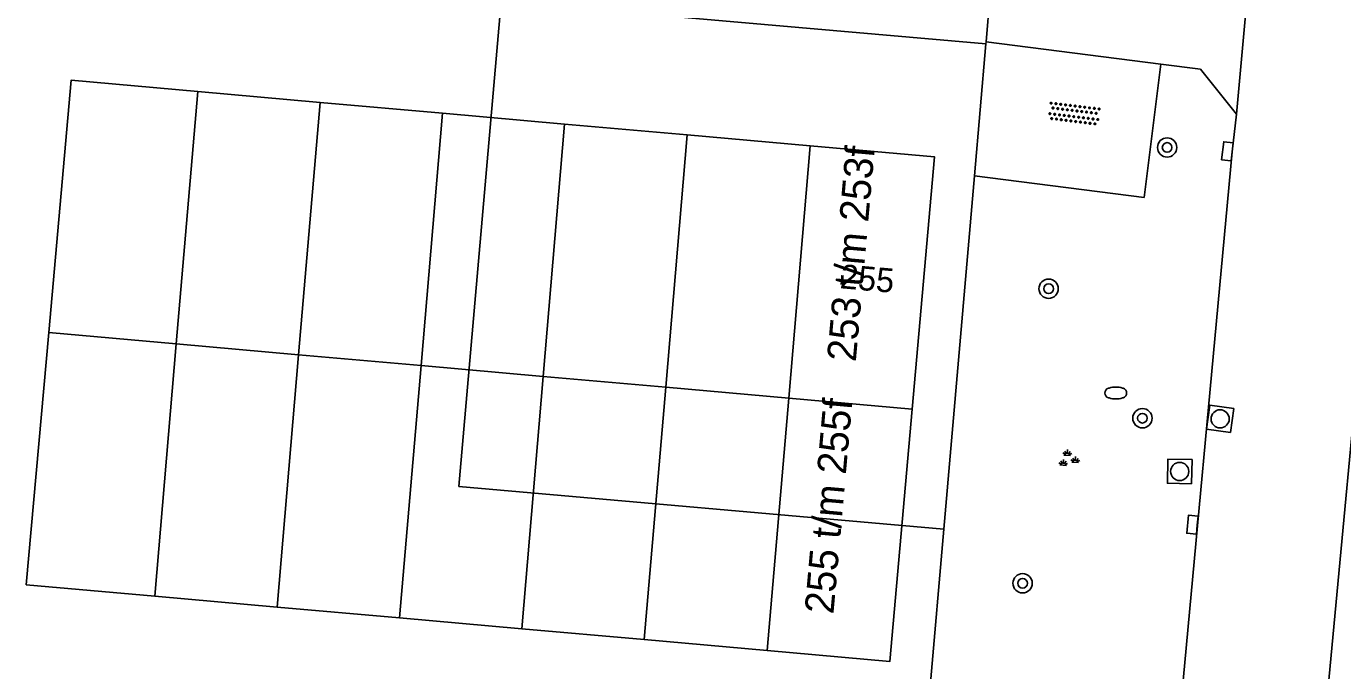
# Model space of a CAD drawing. Extents: x 132999 to 136000, y 398499 to 400501.
# Drawn here: x 134814.1 to 134868.5, y 398722.7 to 398749.3 of the extents above; entities that cross this region are included whole.
import ezdxf

# ---------------------------------------------------------------- set-up
doc = ezdxf.new("R2010")
doc.units = 0
for name, color, linetype in [('gg-afsc-hekwerk', 7, 'Continuous'), ('gg-anno-huisnummerreeks BGT', 7, 'Continuous'), ('gg-bbg-gedigitaliseerde bebouwing', 7, 'Continuous'), ('gg-bbg-hoofdgebouw', 7, 'Continuous'), ('gg-knt-verharding', 7, 'Continuous'), ('gg-knt-verharding nz', 7, 'Continuous'), ('gt-anno-plantopografie huisnummer', 7, 'Continuous'), ('gt-bbg-plantopografie pand', 7, 'Continuous'), ('gt-bbg-plantopografie tussenscheiding', 7, 'Continuous'), ('gt-symb-boom', 7, 'Continuous'), ('gt-symb-brandkraan', 7, 'Continuous'), ('gt-symb-groenvak', 7, 'Continuous'), ('gt-symb-kolk', 7, 'Continuous'), ('gt-symb-overige verharding', 7, 'Continuous'), ('gt-symb-rioolschacht', 7, 'Continuous')]:
    doc.layers.add(name, color=color, linetype=linetype)

# ---------------------------------------------------------------- blocks, each defined once
blk = doc.blocks.new('gt0-OVH')
at = {"layer": 'gt-symb-overige verharding'}
for points in [[(-0.972, 0.298), (-0.967, 0.308), (-0.965, 0.319), (-0.966, 0.33), (-0.971, 0.34), (-0.978, 0.348), (-0.988, 0.353), (-0.999, 0.355), (-1.01, 0.354), (-1.02, 0.349), (-1.028, 0.342), (-1.033, 0.332), (-1.035, 0.321), (-1.034, 0.31), (-1.029, 0.3), (-1.022, 0.292), (-1.012, 0.287), (-1.001, 0.285), (-0.99, 0.286), (-0.98, 0.291)], [(-0.872, 0.106), (-0.867, 0.116), (-0.865, 0.126), (-0.866, 0.137), (-0.871, 0.147), (-0.878, 0.156), (-0.888, 0.161), (-0.899, 0.163), (-0.91, 0.162), (-0.92, 0.157), (-0.928, 0.15), (-0.933, 0.14), (-0.935, 0.129), (-0.934, 0.118), (-0.929, 0.108), (-0.922, 0.1), (-0.912, 0.095), (-0.901, 0.092), (-0.89, 0.094), (-0.88, 0.098)], [(-0.772, 0.298), (-0.767, 0.308), (-0.765, 0.319), (-0.766, 0.33), (-0.771, 0.34), (-0.778, 0.348), (-0.788, 0.353), (-0.799, 0.355), (-0.81, 0.354), (-0.82, 0.349), (-0.828, 0.342), (-0.833, 0.332), (-0.835, 0.321), (-0.834, 0.31), (-0.829, 0.3), (-0.822, 0.292), (-0.812, 0.287), (-0.801, 0.285), (-0.79, 0.286), (-0.78, 0.291)], [(-0.672, 0.106), (-0.667, 0.116), (-0.665, 0.126), (-0.666, 0.137), (-0.671, 0.147), (-0.678, 0.156), (-0.688, 0.161), (-0.699, 0.163), (-0.71, 0.162), (-0.72, 0.157), (-0.728, 0.15), (-0.733, 0.14), (-0.735, 0.129), (-0.734, 0.118), (-0.729, 0.108), (-0.722, 0.1), (-0.712, 0.095), (-0.701, 0.092), (-0.69, 0.094), (-0.68, 0.098)], [(-0.572, 0.298), (-0.567, 0.308), (-0.565, 0.319), (-0.566, 0.33), (-0.571, 0.34), (-0.578, 0.348), (-0.588, 0.353), (-0.599, 0.355), (-0.61, 0.354), (-0.62, 0.349), (-0.628, 0.342), (-0.633, 0.332), (-0.635, 0.321), (-0.634, 0.31), (-0.629, 0.3), (-0.622, 0.292), (-0.612, 0.287), (-0.601, 0.285), (-0.59, 0.286), (-0.58, 0.291)], [(-0.472, 0.106), (-0.467, 0.116), (-0.465, 0.126), (-0.466, 0.137), (-0.471, 0.147), (-0.478, 0.156), (-0.488, 0.161), (-0.499, 0.163), (-0.51, 0.162), (-0.52, 0.157), (-0.528, 0.15), (-0.533, 0.14), (-0.535, 0.129), (-0.534, 0.118), (-0.529, 0.108), (-0.522, 0.1), (-0.512, 0.095), (-0.501, 0.092), (-0.49, 0.094), (-0.48, 0.098)], [(-0.372, 0.298), (-0.367, 0.308), (-0.365, 0.319), (-0.366, 0.33), (-0.371, 0.34), (-0.378, 0.348), (-0.388, 0.353), (-0.399, 0.355), (-0.41, 0.354), (-0.42, 0.349), (-0.428, 0.342), (-0.433, 0.332), (-0.435, 0.321), (-0.434, 0.31), (-0.429, 0.3), (-0.422, 0.292), (-0.412, 0.287), (-0.401, 0.285), (-0.39, 0.286), (-0.38, 0.291)], [(-0.272, 0.106), (-0.267, 0.116), (-0.265, 0.126), (-0.266, 0.137), (-0.271, 0.147), (-0.278, 0.156), (-0.288, 0.161), (-0.299, 0.163), (-0.31, 0.162), (-0.32, 0.157), (-0.328, 0.15), (-0.333, 0.14), (-0.335, 0.129), (-0.334, 0.118), (-0.329, 0.108), (-0.322, 0.1), (-0.312, 0.095), (-0.301, 0.092), (-0.29, 0.094), (-0.28, 0.098)], [(-0.172, 0.298), (-0.167, 0.308), (-0.165, 0.319), (-0.166, 0.33), (-0.171, 0.34), (-0.178, 0.348), (-0.188, 0.353), (-0.199, 0.355), (-0.21, 0.354), (-0.22, 0.349), (-0.228, 0.342), (-0.233, 0.332), (-0.235, 0.321), (-0.234, 0.31), (-0.229, 0.3), (-0.222, 0.292), (-0.212, 0.287), (-0.201, 0.285), (-0.19, 0.286), (-0.18, 0.291)], [(-0.072, 0.106), (-0.067, 0.116), (-0.065, 0.126), (-0.066, 0.137), (-0.071, 0.147), (-0.078, 0.156), (-0.088, 0.161), (-0.099, 0.163), (-0.11, 0.162), (-0.12, 0.157), (-0.128, 0.15), (-0.133, 0.14), (-0.135, 0.129), (-0.134, 0.118), (-0.129, 0.108), (-0.122, 0.1), (-0.112, 0.095), (-0.101, 0.092), (-0.09, 0.094), (-0.08, 0.098)], [(0.028, 0.298), (0.033, 0.308), (0.035, 0.319), (0.034, 0.33), (0.029, 0.34), (0.022, 0.348), (0.012, 0.353), (0.001, 0.355), (-0.01, 0.354), (-0.02, 0.349), (-0.028, 0.342), (-0.033, 0.332), (-0.035, 0.321), (-0.034, 0.31), (-0.029, 0.3), (-0.022, 0.292), (-0.012, 0.287), (-0.001, 0.285), (0.01, 0.286), (0.02, 0.291)], [(0.128, 0.106), (0.133, 0.116), (0.135, 0.126), (0.134, 0.137), (0.129, 0.147), (0.122, 0.156), (0.112, 0.161), (0.101, 0.163), (0.09, 0.162), (0.08, 0.157), (0.072, 0.15), (0.067, 0.14), (0.065, 0.129), (0.066, 0.118), (0.071, 0.108), (0.078, 0.1), (0.088, 0.095), (0.099, 0.092), (0.11, 0.094), (0.12, 0.098)], [(0.228, 0.298), (0.233, 0.308), (0.235, 0.319), (0.234, 0.33), (0.229, 0.34), (0.222, 0.348), (0.212, 0.353), (0.201, 0.355), (0.19, 0.354), (0.18, 0.349), (0.172, 0.342), (0.167, 0.332), (0.165, 0.321), (0.166, 0.31), (0.171, 0.3), (0.178, 0.292), (0.188, 0.287), (0.199, 0.285), (0.21, 0.286), (0.22, 0.291)], [(0.328, 0.106), (0.333, 0.116), (0.335, 0.126), (0.334, 0.137), (0.329, 0.147), (0.322, 0.156), (0.312, 0.161), (0.301, 0.163), (0.29, 0.162), (0.28, 0.157), (0.272, 0.15), (0.267, 0.14), (0.265, 0.129), (0.266, 0.118), (0.271, 0.108), (0.278, 0.1), (0.288, 0.095), (0.299, 0.092), (0.31, 0.094), (0.32, 0.098)], [(0.428, 0.298), (0.433, 0.308), (0.435, 0.319), (0.434, 0.33), (0.429, 0.34), (0.422, 0.348), (0.412, 0.353), (0.401, 0.355), (0.39, 0.354), (0.38, 0.349), (0.372, 0.342), (0.367, 0.332), (0.365, 0.321), (0.366, 0.31), (0.371, 0.3), (0.378, 0.292), (0.388, 0.287), (0.399, 0.285), (0.41, 0.286), (0.42, 0.291)], [(0.528, 0.106), (0.533, 0.116), (0.535, 0.126), (0.534, 0.137), (0.529, 0.147), (0.522, 0.156), (0.512, 0.161), (0.501, 0.163), (0.49, 0.162), (0.48, 0.157), (0.472, 0.15), (0.467, 0.14), (0.465, 0.129), (0.466, 0.118), (0.471, 0.108), (0.478, 0.1), (0.488, 0.095), (0.499, 0.092), (0.51, 0.094), (0.52, 0.098)], [(0.628, 0.298), (0.633, 0.308), (0.635, 0.319), (0.634, 0.33), (0.629, 0.34), (0.622, 0.348), (0.612, 0.353), (0.601, 0.355), (0.59, 0.354), (0.58, 0.349), (0.572, 0.342), (0.567, 0.332), (0.565, 0.321), (0.566, 0.31), (0.571, 0.3), (0.578, 0.292), (0.588, 0.287), (0.599, 0.285), (0.61, 0.286), (0.62, 0.291)], [(0.728, 0.106), (0.733, 0.116), (0.735, 0.126), (0.734, 0.137), (0.729, 0.147), (0.722, 0.156), (0.712, 0.161), (0.701, 0.163), (0.69, 0.162), (0.68, 0.157), (0.672, 0.15), (0.667, 0.14), (0.665, 0.129), (0.666, 0.118), (0.671, 0.108), (0.678, 0.1), (0.688, 0.095), (0.699, 0.092), (0.71, 0.094), (0.72, 0.098)], [(0.828, 0.298), (0.833, 0.308), (0.835, 0.319), (0.834, 0.33), (0.829, 0.34), (0.822, 0.348), (0.812, 0.353), (0.801, 0.355), (0.79, 0.354), (0.78, 0.349), (0.772, 0.342), (0.767, 0.332), (0.765, 0.321), (0.766, 0.31), (0.771, 0.3), (0.778, 0.292), (0.788, 0.287), (0.799, 0.285), (0.81, 0.286), (0.82, 0.291)], [(0.928, 0.106), (0.933, 0.116), (0.935, 0.126), (0.934, 0.137), (0.929, 0.147), (0.922, 0.156), (0.912, 0.161), (0.901, 0.163), (0.89, 0.162), (0.88, 0.157), (0.872, 0.15), (0.867, 0.14), (0.865, 0.129), (0.866, 0.118), (0.871, 0.108), (0.878, 0.1), (0.888, 0.095), (0.899, 0.092), (0.91, 0.094), (0.92, 0.098)], [(1.028, 0.298), (1.033, 0.308), (1.035, 0.319), (1.034, 0.33), (1.029, 0.34), (1.022, 0.348), (1.012, 0.353), (1.001, 0.355), (0.99, 0.354), (0.98, 0.349), (0.972, 0.342), (0.967, 0.332), (0.965, 0.321), (0.966, 0.31), (0.971, 0.3), (0.978, 0.292), (0.988, 0.287), (0.999, 0.285), (1.01, 0.286), (1.02, 0.291)], [(-0.972, -0.142), (-0.967, -0.132), (-0.965, -0.121), (-0.966, -0.11), (-0.971, -0.1), (-0.978, -0.092), (-0.988, -0.087), (-0.999, -0.085), (-1.01, -0.086), (-1.02, -0.091), (-1.028, -0.098), (-1.033, -0.108), (-1.035, -0.119), (-1.034, -0.13), (-1.029, -0.14), (-1.022, -0.148), (-1.012, -0.153), (-1.001, -0.155), (-0.99, -0.154), (-0.98, -0.149)], [(-0.872, -0.334), (-0.867, -0.324), (-0.865, -0.314), (-0.866, -0.303), (-0.871, -0.293), (-0.878, -0.284), (-0.888, -0.279), (-0.899, -0.277), (-0.91, -0.278), (-0.92, -0.283), (-0.928, -0.29), (-0.933, -0.3), (-0.935, -0.311), (-0.934, -0.322), (-0.929, -0.332), (-0.922, -0.34), (-0.912, -0.345), (-0.901, -0.348), (-0.89, -0.346), (-0.88, -0.342)], [(-0.772, -0.142), (-0.767, -0.132), (-0.765, -0.121), (-0.766, -0.11), (-0.771, -0.1), (-0.778, -0.092), (-0.788, -0.087), (-0.799, -0.085), (-0.81, -0.086), (-0.82, -0.091), (-0.828, -0.098), (-0.833, -0.108), (-0.835, -0.119), (-0.834, -0.13), (-0.829, -0.14), (-0.822, -0.148), (-0.812, -0.153), (-0.801, -0.155), (-0.79, -0.154), (-0.78, -0.149)], [(-0.672, -0.334), (-0.667, -0.324), (-0.665, -0.314), (-0.666, -0.303), (-0.671, -0.293), (-0.678, -0.284), (-0.688, -0.279), (-0.699, -0.277), (-0.71, -0.278), (-0.72, -0.283), (-0.728, -0.29), (-0.733, -0.3), (-0.735, -0.311), (-0.734, -0.322), (-0.729, -0.332), (-0.722, -0.34), (-0.712, -0.345), (-0.701, -0.348), (-0.69, -0.346), (-0.68, -0.342)], [(-0.572, -0.142), (-0.567, -0.132), (-0.565, -0.121), (-0.566, -0.11), (-0.571, -0.1), (-0.578, -0.092), (-0.588, -0.087), (-0.599, -0.085), (-0.61, -0.086), (-0.62, -0.091), (-0.628, -0.098), (-0.633, -0.108), (-0.635, -0.119), (-0.634, -0.13), (-0.629, -0.14), (-0.622, -0.148), (-0.612, -0.153), (-0.601, -0.155), (-0.59, -0.154), (-0.58, -0.149)], [(-0.472, -0.334), (-0.467, -0.324), (-0.465, -0.314), (-0.466, -0.303), (-0.471, -0.293), (-0.478, -0.284), (-0.488, -0.279), (-0.499, -0.277), (-0.51, -0.278), (-0.52, -0.283), (-0.528, -0.29), (-0.533, -0.3), (-0.535, -0.311), (-0.534, -0.322), (-0.529, -0.332), (-0.522, -0.34), (-0.512, -0.345), (-0.501, -0.348), (-0.49, -0.346), (-0.48, -0.342)], [(-0.372, -0.142), (-0.367, -0.132), (-0.365, -0.121), (-0.366, -0.11), (-0.371, -0.1), (-0.378, -0.092), (-0.388, -0.087), (-0.399, -0.085), (-0.41, -0.086), (-0.42, -0.091), (-0.428, -0.098), (-0.433, -0.108), (-0.435, -0.119), (-0.434, -0.13), (-0.429, -0.14), (-0.422, -0.148), (-0.412, -0.153), (-0.401, -0.155), (-0.39, -0.154), (-0.38, -0.149)], [(-0.272, -0.334), (-0.267, -0.324), (-0.265, -0.314), (-0.266, -0.303), (-0.271, -0.293), (-0.278, -0.284), (-0.288, -0.279), (-0.299, -0.277), (-0.31, -0.278), (-0.32, -0.283), (-0.328, -0.29), (-0.333, -0.3), (-0.335, -0.311), (-0.334, -0.322), (-0.329, -0.332), (-0.322, -0.34), (-0.312, -0.345), (-0.301, -0.348), (-0.29, -0.346), (-0.28, -0.342)], [(-0.172, -0.142), (-0.167, -0.132), (-0.165, -0.121), (-0.166, -0.11), (-0.171, -0.1), (-0.178, -0.092), (-0.188, -0.087), (-0.199, -0.085), (-0.21, -0.086), (-0.22, -0.091), (-0.228, -0.098), (-0.233, -0.108), (-0.235, -0.119), (-0.234, -0.13), (-0.229, -0.14), (-0.222, -0.148), (-0.212, -0.153), (-0.201, -0.155), (-0.19, -0.154), (-0.18, -0.149)], [(-0.072, -0.334), (-0.067, -0.324), (-0.065, -0.314), (-0.066, -0.303), (-0.071, -0.293), (-0.078, -0.284), (-0.088, -0.279), (-0.099, -0.277), (-0.11, -0.278), (-0.12, -0.283), (-0.128, -0.29), (-0.133, -0.3), (-0.135, -0.311), (-0.134, -0.322), (-0.129, -0.332), (-0.122, -0.34), (-0.112, -0.345), (-0.101, -0.348), (-0.09, -0.346), (-0.08, -0.342)], [(0.028, -0.142), (0.033, -0.132), (0.035, -0.121), (0.034, -0.11), (0.029, -0.1), (0.022, -0.092), (0.012, -0.087), (0.001, -0.085), (-0.01, -0.086), (-0.02, -0.091), (-0.028, -0.098), (-0.033, -0.108), (-0.035, -0.119), (-0.034, -0.13), (-0.029, -0.14), (-0.022, -0.148), (-0.012, -0.153), (-0.001, -0.155), (0.01, -0.154), (0.02, -0.149)], [(0.128, -0.334), (0.133, -0.324), (0.135, -0.314), (0.134, -0.303), (0.129, -0.293), (0.122, -0.284), (0.112, -0.279), (0.101, -0.277), (0.09, -0.278), (0.08, -0.283), (0.072, -0.29), (0.067, -0.3), (0.065, -0.311), (0.066, -0.322), (0.071, -0.332), (0.078, -0.34), (0.088, -0.345), (0.099, -0.348), (0.11, -0.346), (0.12, -0.342)], [(0.228, -0.142), (0.233, -0.132), (0.235, -0.121), (0.234, -0.11), (0.229, -0.1), (0.222, -0.092), (0.212, -0.087), (0.201, -0.085), (0.19, -0.086), (0.18, -0.091), (0.172, -0.098), (0.167, -0.108), (0.165, -0.119), (0.166, -0.13), (0.171, -0.14), (0.178, -0.148), (0.188, -0.153), (0.199, -0.155), (0.21, -0.154), (0.22, -0.149)], [(0.328, -0.334), (0.333, -0.324), (0.335, -0.314), (0.334, -0.303), (0.329, -0.293), (0.322, -0.284), (0.312, -0.279), (0.301, -0.277), (0.29, -0.278), (0.28, -0.283), (0.272, -0.29), (0.267, -0.3), (0.265, -0.311), (0.266, -0.322), (0.271, -0.332), (0.278, -0.34), (0.288, -0.345), (0.299, -0.348), (0.31, -0.346), (0.32, -0.342)], [(0.428, -0.142), (0.433, -0.132), (0.435, -0.121), (0.434, -0.11), (0.429, -0.1), (0.422, -0.092), (0.412, -0.087), (0.401, -0.085), (0.39, -0.086), (0.38, -0.091), (0.372, -0.098), (0.367, -0.108), (0.365, -0.119), (0.366, -0.13), (0.371, -0.14), (0.378, -0.148), (0.388, -0.153), (0.399, -0.155), (0.41, -0.154), (0.42, -0.149)], [(0.528, -0.334), (0.533, -0.324), (0.535, -0.314), (0.534, -0.303), (0.529, -0.293), (0.522, -0.284), (0.512, -0.279), (0.501, -0.277), (0.49, -0.278), (0.48, -0.283), (0.472, -0.29), (0.467, -0.3), (0.465, -0.311), (0.466, -0.322), (0.471, -0.332), (0.478, -0.34), (0.488, -0.345), (0.499, -0.348), (0.51, -0.346), (0.52, -0.342)], [(0.628, -0.142), (0.633, -0.132), (0.635, -0.121), (0.634, -0.11), (0.629, -0.1), (0.622, -0.092), (0.612, -0.087), (0.601, -0.085), (0.59, -0.086), (0.58, -0.091), (0.572, -0.098), (0.567, -0.108), (0.565, -0.119), (0.566, -0.13), (0.571, -0.14), (0.578, -0.148), (0.588, -0.153), (0.599, -0.155), (0.61, -0.154), (0.62, -0.149)], [(0.728, -0.334), (0.733, -0.324), (0.735, -0.314), (0.734, -0.303), (0.729, -0.293), (0.722, -0.284), (0.712, -0.279), (0.701, -0.277), (0.69, -0.278), (0.68, -0.283), (0.672, -0.29), (0.667, -0.3), (0.665, -0.311), (0.666, -0.322), (0.671, -0.332), (0.678, -0.34), (0.688, -0.345), (0.699, -0.348), (0.71, -0.346), (0.72, -0.342)], [(0.828, -0.142), (0.833, -0.132), (0.835, -0.121), (0.834, -0.11), (0.829, -0.1), (0.822, -0.092), (0.812, -0.087), (0.801, -0.085), (0.79, -0.086), (0.78, -0.091), (0.772, -0.098), (0.767, -0.108), (0.765, -0.119), (0.766, -0.13), (0.771, -0.14), (0.778, -0.148), (0.788, -0.153), (0.799, -0.155), (0.81, -0.154), (0.82, -0.149)], [(0.928, -0.334), (0.933, -0.324), (0.935, -0.314), (0.934, -0.303), (0.929, -0.293), (0.922, -0.284), (0.912, -0.279), (0.901, -0.277), (0.89, -0.278), (0.88, -0.283), (0.872, -0.29), (0.867, -0.3), (0.865, -0.311), (0.866, -0.322), (0.871, -0.332), (0.878, -0.34), (0.888, -0.345), (0.899, -0.348), (0.91, -0.346), (0.92, -0.342)], [(1.028, -0.142), (1.033, -0.132), (1.035, -0.121), (1.034, -0.11), (1.029, -0.1), (1.022, -0.092), (1.012, -0.087), (1.001, -0.085), (0.99, -0.086), (0.98, -0.091), (0.972, -0.098), (0.967, -0.108), (0.965, -0.119), (0.966, -0.13), (0.971, -0.14), (0.978, -0.148), (0.988, -0.153), (0.999, -0.155), (1.01, -0.154), (1.02, -0.149)]]:
    blk.add_lwpolyline(points, close=True, dxfattribs=at)
blk = doc.blocks.new('gt0-RS')
at = {"layer": 'gt-symb-rioolschacht'}
blk.add_lwpolyline([(-0.5, -0.5), (0.5, -0.5), (0.5, 0.5), (-0.5, 0.5)], close=True, dxfattribs=at)
blk.add_circle((0, 0), 0.375, dxfattribs=at)
blk = doc.blocks.new('gt0-GRVAK')
at = {"layer": 'gt-symb-groenvak'}
for p, q in [((-0.11, 0.189), (-0.228, 0.24)), ((-0.182, 0.153), (0.088, 0.153)), ((-0.091, 0.211), (-0.156, 0.322)), ((-0.047, 0.214), (-0.047, 0.393)), ((-0.004, 0.211), (0.061, 0.322)), ((0.015, 0.189), (0.133, 0.24)), ((0.262, -0.052), (0.197, 0.059)), ((0.305, -0.049), (0.305, 0.13)), ((0.349, -0.052), (0.414, 0.059)), ((-0.245, -0.228), (-0.363, -0.177)), ((-0.318, -0.264), (-0.047, -0.264)), ((-0.226, -0.206), (-0.291, -0.095)), ((-0.183, -0.203), (-0.183, -0.024)), ((-0.139, -0.206), (-0.074, -0.095)), ((-0.12, -0.228), (-0.002, -0.177)), ((0.243, -0.074), (0.125, -0.023)), ((0.17, -0.11), (0.441, -0.11)), ((0.368, -0.074), (0.486, -0.023))]:
    blk.add_line(p, q, dxfattribs=at)
blk = doc.blocks.new('gt0-BOOM')
at = {"layer": 'gt-symb-boom'}
for radius in [0.4, 0.2]:
    blk.add_circle((0, 0), radius, dxfattribs=at)
blk = doc.blocks.new('gt0-BR')
at = {"layer": 'gt-symb-brandkraan'}
for centre, radius, start, end in [((-0.244, 0), 0.206, 107.5669, 252.4331), ((0.599, -2.664), 3, 106.892, 107.5669), ((0, -0.691), 0.938, 73.108, 106.892), ((-0.599, -2.664), 3, 72.4331, 73.108), ((0.244, 0), 0.206, 287.567, 72.4331), ((0.599, 2.664), 3, 252.4331, 253.108), ((0, 0.691), 0.938, 253.108, 286.8921), ((-0.599, 2.664), 3, 286.8921, 287.567)]:
    blk.add_arc(centre, radius, start, end, dxfattribs=at)
blk = doc.blocks.new('gt0-KOLK')
at = {"layer": 'gt-symb-kolk'}
blk.add_lwpolyline([(0, 0), (0.375, 0), (0.375, 0.4), (-0.375, 0.4), (-0.375, 0), (0, 0)], dxfattribs=at)

msp = doc.modelspace()

# ---------------------------------------------------------------- linework, layer by layer
at = {"layer": 'gg-afsc-hekwerk'}
for p, q in [((134853.788, 398748.669), (134854.248, 398754.287)), ((134853.78, 398748.59), (134853.788, 398748.669)), ((134852.03, 398728.51), (134851.473, 398722))]:
    msp.add_line(p, q, dxfattribs=at)
at = {"layer": 'gg-bbg-gedigitaliseerde bebouwing'}
msp.add_lwpolyline([(134852.03, 398728.51), (134831.965, 398730.276), (134833.714, 398750.335), (134853.78, 398748.59)], dxfattribs=at)
at = {"layer": 'gg-bbg-hoofdgebouw'}
for p, q in [((134853.78, 398748.59), (134853.304, 398743.127)), ((134853.304, 398743.127), (134852.03, 398728.51))]:
    msp.add_line(p, q, dxfattribs=at)
at = {"layer": 'gg-knt-verharding'}
msp.add_line((134853.788, 398748.669), (134861.025, 398747.751), dxfattribs=at)
for points in [[(134873.098, 398776.827), (134864.39, 398684.033), (134865.507, 398683.931)], [(134853.304, 398743.127), (134860.326, 398742.236), (134861.025, 398747.751)], [(134861.025, 398747.751), (134862.659, 398747.544), (134864.157, 398745.674)], [(134864.157, 398745.674), (134863.973, 398744.121), (134861.56, 398718.087)]]:
    msp.add_lwpolyline(points, dxfattribs=at)
at = {"layer": 'gg-knt-verharding nz'}
msp.add_line((134864.157, 398745.674), (134864.995, 398754.973), dxfattribs=at)
at = {"layer": 'gt-bbg-plantopografie pand'}
for p, q in [((134821.149, 398746.617), (134826.216, 398746.167)), ((134826.216, 398746.167), (134831.287, 398745.717)), ((134831.287, 398745.717), (134836.34, 398745.268)), ((134836.34, 398745.268), (134841.411, 398744.818)), ((134841.411, 398744.818), (134846.501, 398744.366)), ((134824.439, 398725.287), (134819.372, 398725.737)), ((134829.51, 398724.837), (134824.439, 398725.287)), ((134834.563, 398724.388), (134829.51, 398724.837)), ((134839.634, 398723.938), (134834.563, 398724.388)), ((134844.724, 398723.486), (134839.634, 398723.938))]:
    msp.add_line(p, q, dxfattribs=at)
for points in [[(134814.982, 398736.645), (134815.909, 398747.082), (134821.149, 398746.617)], [(134846.501, 398744.366), (134851.654, 398743.909), (134850.728, 398733.472)], [(134819.372, 398725.737), (134814.056, 398726.208), (134814.982, 398736.645)], [(134850.728, 398733.472), (134849.802, 398723.036), (134844.724, 398723.486)]]:
    msp.add_lwpolyline(points, dxfattribs=at)
at = {"layer": 'gt-bbg-plantopografie tussenscheiding'}
for p, q in [((134820.26, 398736.177), (134821.149, 398746.617)), ((134825.328, 398735.727), (134826.216, 398746.167)), ((134830.398, 398735.277), (134831.287, 398745.717)), ((134835.452, 398734.828), (134836.34, 398745.268)), ((134840.523, 398734.378), (134841.411, 398744.818)), ((134845.613, 398733.926), (134846.501, 398744.366)), ((134814.982, 398736.645), (134820.26, 398736.177)), ((134819.372, 398725.737), (134820.26, 398736.177)), ((134820.26, 398736.177), (134825.328, 398735.727)), ((134824.439, 398725.287), (134825.328, 398735.727)), ((134825.328, 398735.727), (134830.398, 398735.277)), ((134829.51, 398724.837), (134830.398, 398735.277)), ((134830.398, 398735.277), (134835.452, 398734.828)), ((134834.563, 398724.388), (134835.452, 398734.828)), ((134835.452, 398734.828), (134840.523, 398734.378)), ((134839.634, 398723.938), (134840.523, 398734.378)), ((134840.523, 398734.378), (134845.613, 398733.926)), ((134844.724, 398723.486), (134845.613, 398733.926)), ((134845.613, 398733.926), (134850.728, 398733.472))]:
    msp.add_line(p, q, dxfattribs=at)

# ---------------------------------------------------------------- block references
at = {"layer": 'gt-symb-boom'}
for p in [(134861.28, 398744.301), (134856.373, 398738.458), (134860.257, 398733.1), (134855.295, 398726.271)]:
    msp.add_blockref('gt0-BOOM', p, dxfattribs=at)
at = {"layer": 'gt-symb-brandkraan'}
msp.add_blockref('gt0-BR', (134859.153, 398734.143), dxfattribs=at)
at = {"layer": 'gt-symb-groenvak', "rotation": -4.587625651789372}
msp.add_blockref('gt0-GRVAK', (134857.176, 398731.407), dxfattribs=at)
at = {"layer": 'gt-symb-kolk'}
for p, rotation in [((134863.973, 398744.121), 83.22132870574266), ((134862.524, 398728.678), 84.66555996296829)]:
    msp.add_blockref('gt0-KOLK', p, dxfattribs=dict(at, rotation=rotation))
at = {"layer": 'gt-symb-overige verharding', "rotation": -7.004259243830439}
msp.add_blockref('gt0-OVH', (134857.431, 398745.697), dxfattribs=at)
at = {"layer": 'gt-symb-rioolschacht'}
for p, rotation in [((134863.473, 398733.073), 82.2453740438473), ((134861.8, 398730.896), 88.85407580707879)]:
    msp.add_blockref('gt0-RS', p, dxfattribs=dict(at, rotation=rotation))

# ---------------------------------------------------------------- texts
at = {"layer": 'gg-anno-huisnummerreeks BGT'}
msp.add_text('255', height=1, rotation=355, dxfattribs=at).set_placement((134847.713, 398738.48))
at = {"layer": 'gt-anno-plantopografie huisnummer'}
for s, p in [('253 t/m 253f', (134848.39, 398735.409)), ('255 t/m 255f', (134847.464, 398724.972))]:
    msp.add_text(s, height=1.2, rotation=84.9254, dxfattribs=at).set_placement(p)

doc.saveas('drawing.dxf')
